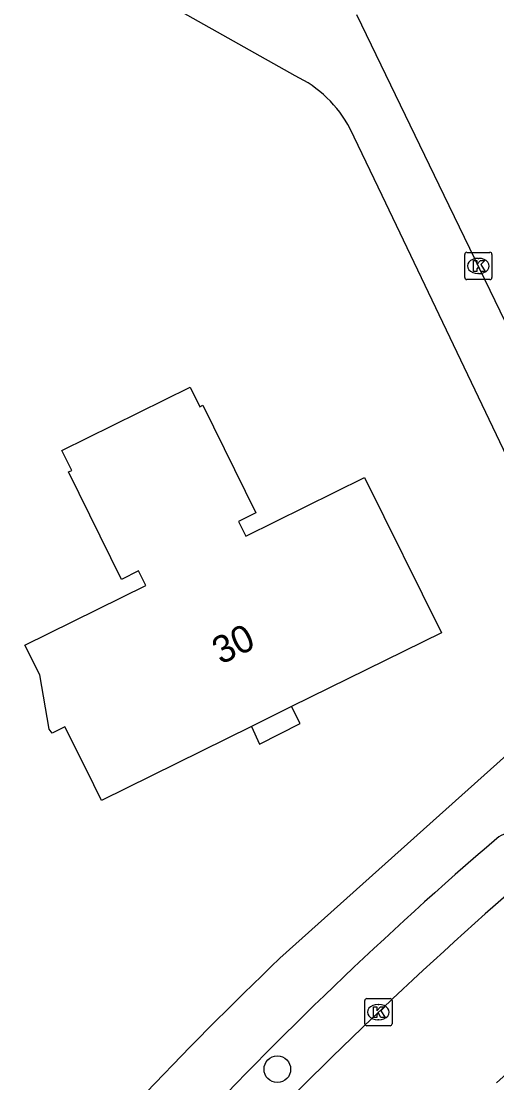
# Model space of a CAD drawing. Extents: x 160457 to 162082, y 388340 to 389736.
# Drawn here: x 161126.94 to 161144.4, y 388467.44 to 388506.39 of the extents above; entities that cross this region are included whole.
import ezdxf

# ---------------------------------------------------------------- set-up
doc = ezdxf.new("R2010")
doc.units = 0
for name, color, linetype in [('IMGEO_Boom', 7, 'Continuous'), ('IMGEO_Kolk', 7, 'Continuous'), ('IMGEO_Pand', 7, 'Continuous'), ('IMGEO_Pand_nummerreeks', 7, 'Continuous'), ('IMGEO_Pand_overbouw', 7, 'Continuous'), ('IMGEO_Rijbaan_lokaal_open', 7, 'Continuous'), ('IMGEO_Voetpad_open', 7, 'Continuous')]:
    doc.layers.add(name, color=color, linetype=linetype)

msp = doc.modelspace()

# ---------------------------------------------------------------- linework, layer by layer
at = {"layer": 'IMGEO_Boom'}
msp.add_circle((161136.344, 388467.932), 0.489, dxfattribs=at)
at = {"layer": 'IMGEO_Kolk'}
for p, q in [((161143.297, 388497.909), (161144.149, 388497.909)), ((161143.222, 388496.983), (161143.222, 388497.835)), ((161143.71, 388497.689), (161143.735, 388497.689)), ((161144.223, 388497.835), (161144.223, 388496.983)), ((161143.733, 388497.129), (161143.708, 388497.129)), ((161144.149, 388496.909), (161143.297, 388496.909)), ((161139.553, 388469.601), (161139.553, 388470.453)), ((161139.628, 388470.527), (161140.48, 388470.527)), ((161140.041, 388470.307), (161140.066, 388470.307)), ((161140.554, 388470.453), (161140.554, 388469.601)), ((161140.48, 388469.527), (161139.628, 388469.527)), ((161140.064, 388469.747), (161140.039, 388469.747))]:
    msp.add_line(p, q, dxfattribs=at)
for points in [[(161143.297, 388497.909), (161144.149, 388497.909)], [(161143.222, 388496.983), (161143.222, 388497.835)], [(161143.543, 388497.609), (161143.666, 388497.609), (161143.666, 388497.458), (161143.796, 388497.609), (161143.96, 388497.609), (161143.814, 388497.458), (161143.967, 388497.209), (161143.815, 388497.209), (161143.73, 388497.373), (161143.666, 388497.306), (161143.666, 388497.209), (161143.543, 388497.209), (161143.543, 388497.609)], [(161144.223, 388497.835), (161144.223, 388496.983)], [(161144.149, 388496.909), (161143.297, 388496.909)], [(161139.553, 388469.601), (161139.553, 388470.453)], [(161139.628, 388470.527), (161140.48, 388470.527)], [(161139.874, 388470.227), (161139.997, 388470.227), (161139.997, 388470.076), (161140.127, 388470.227), (161140.291, 388470.227), (161140.145, 388470.076), (161140.298, 388469.827), (161140.146, 388469.827), (161140.061, 388469.991), (161139.997, 388469.924), (161139.997, 388469.827), (161139.874, 388469.827), (161139.874, 388470.227)], [(161140.554, 388470.453), (161140.554, 388469.601)], [(161140.48, 388469.527), (161139.628, 388469.527)]]:
    msp.add_lwpolyline(points, dxfattribs=at)
for centre, start, end in [((161143.299, 388497.833), 91.552, 178.448), ((161143.299, 388497.833), 91.552, 178.448), ((161144.147, 388497.833), 1.552, 88.448), ((161144.147, 388497.833), 1.552, 88.448), ((161143.299, 388496.985), 181.552, 268.448), ((161143.299, 388496.985), 181.552, 268.448), ((161144.147, 388496.985), 271.552, 358.448), ((161144.147, 388496.985), 271.552, 358.448), ((161139.63, 388470.451), 91.552, 178.448), ((161139.63, 388470.451), 91.552, 178.448), ((161140.478, 388470.451), 1.552, 88.448), ((161140.478, 388470.451), 1.552, 88.448), ((161139.63, 388469.603), 181.552, 268.448), ((161139.63, 388469.603), 181.552, 268.448), ((161140.478, 388469.603), 271.552, 358.448), ((161140.478, 388469.603), 271.552, 358.448)]:
    msp.add_arc(centre, 0.0765, start, end, dxfattribs=at)
for centre, major_axis, ratio, start_param, end_param in [((161143.709, 388497.409), (-0.387, 0.002), 0.722429, 4.712389, 7.853982), ((161143.734, 388497.409), (-0.39, 0.002), 0.717154, 1.570796, 4.712389), ((161140.04, 388470.027), (-0.387, 0.002), 0.722429, 4.712389, 7.853982), ((161140.065, 388470.027), (-0.39, 0.002), 0.717154, 1.570796, 4.712389)]:
    msp.add_ellipse(centre, major_axis=major_axis, ratio=ratio, start_param=start_param, end_param=end_param, dxfattribs=at)
at = {"layer": 'IMGEO_Pand'}
msp.add_lwpolyline([(161129.327, 388478.938), (161128.548, 388480.492), (161128.075, 388480.268), (161127.969, 388480.412), (161127.62, 388482.404), (161127.074, 388483.498), (161131.515, 388485.684), (161131.252, 388486.216), (161130.62, 388485.903), (161128.678, 388489.851), (161128.795, 388489.909), (161128.437, 388490.635), (161133.141, 388492.967), (161133.499, 388492.24), (161133.615, 388492.297), (161135.557, 388488.349), (161134.915, 388488.032), (161135.182, 388487.489), (161139.549, 388489.642), (161142.366, 388483.947), (161136.868, 388481.239), (161135.4, 388480.515), (161129.884, 388477.793), (161129.327, 388478.938)], dxfattribs=at)
at = {"layer": 'IMGEO_Pand_overbouw'}
msp.add_lwpolyline([(161136.868, 388481.239), (161135.4, 388480.515), (161135.691, 388479.866), (161137.185, 388480.615)], close=True, dxfattribs=at)
at = {"layer": 'IMGEO_Rijbaan_lokaal_open'}
msp.add_lwpolyline([(161149.771, 388484.915), (161142.47, 388500), (161139.265, 388506.622)], dxfattribs=at)
for centre, radius, start, end in [((161250.719, 388353.649), 160.593, 130.74445, 136.5964), ((161247.734, 388354.743), 152.897, 130.52578, 132.52351)]:
    msp.add_arc(centre, radius, start, end, dxfattribs=at)
at = {"layer": 'IMGEO_Voetpad_open'}
for points in [[(161137.004, 388504.385), (161124.771, 388511.26), (161110.612, 388519.381)], [(161147.931, 388483.81), (161140.187, 388500), (161139.017, 388502.447)], [(161136.434, 388472.01), (161144.757, 388479.461), (161147.562, 388481.7)]]:
    msp.add_lwpolyline(points, dxfattribs=at)
for centre, radius, start, end in [((161135.064, 388500.355), 4.472, 27.8837, 64.2913), ((161145.036, 388475.617), 1.01, 85.8227, 129.1513), ((161238.87, 388366.326), 145.056, 130.63793, 137.01006), ((161240.224, 388363.086), 137.464, 127.07169, 154.36404), ((161248.826, 388355.372), 161.976, 133.93788, 144.40835)]:
    msp.add_arc(centre, radius, start, end, dxfattribs=at)

# ---------------------------------------------------------------- texts
at = {"layer": 'IMGEO_Pand_nummerreeks'}
msp.add_text('30', height=1, rotation=26.2447, dxfattribs=at).set_placement((161134.272, 388482.766))

doc.saveas('drawing.dxf')
